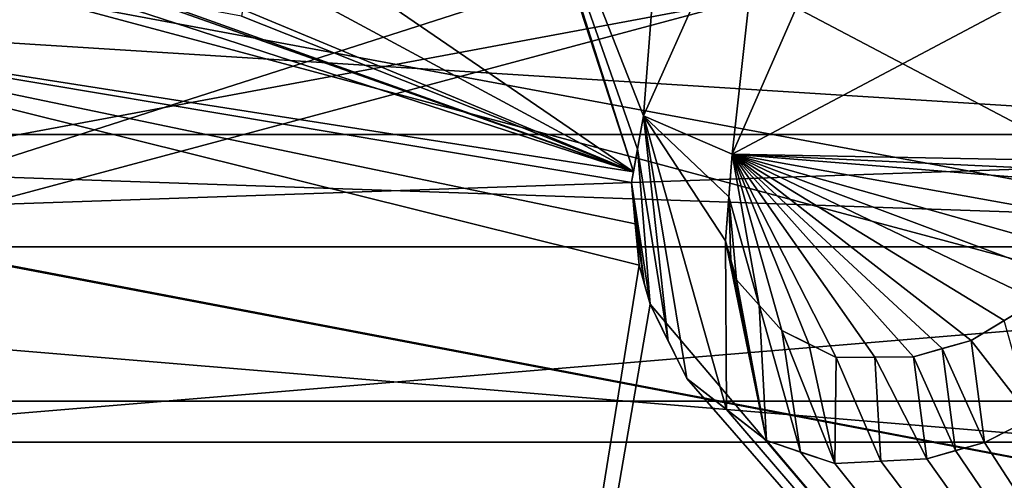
# Model space of a CAD drawing. Header units: millimetres. Extents: x -122 to 122, y -98 to 94.
# Tile 518 of 533: x 68.03 to 73.18, y 62.69 to 65.1. Entities that reach past the tile are written whole.
import ezdxf

# ---------------------------------------------------------------- set-up
doc = ezdxf.new("R2010")
doc.units = ezdxf.units.MM
doc.header["$LTSCALE"] = 26.699852
for name, color, linetype in [('1206', 7, 'CONTINUOUS'), ('1218', 7, 'CONTINUOUS'), ('1222', 7, 'CONTINUOUS'), ('31', 7, 'CONTINUOUS'), ('32', 7, 'CONTINUOUS'), ('34', 7, 'CONTINUOUS'), ('4213', 7, 'CONTINUOUS'), ('4225', 7, 'CONTINUOUS'), ('4229', 7, 'CONTINUOUS'), ('4795', 7, 'CONTINUOUS'), ('4797', 7, 'CONTINUOUS'), ('4810', 7, 'CONTINUOUS'), ('4874', 7, 'CONTINUOUS'), ('4875', 7, 'CONTINUOUS'), ('4876', 7, 'CONTINUOUS'), ('4877', 7, 'CONTINUOUS'), ('4878', 7, 'CONTINUOUS'), ('4879', 7, 'CONTINUOUS'), ('4880', 7, 'CONTINUOUS'), ('4881', 7, 'CONTINUOUS'), ('4882', 7, 'CONTINUOUS'), ('4883', 7, 'CONTINUOUS'), ('4890', 7, 'CONTINUOUS'), ('4891', 7, 'CONTINUOUS'), ('4892', 7, 'CONTINUOUS'), ('4893', 7, 'CONTINUOUS'), ('4894', 7, 'CONTINUOUS'), ('4895', 7, 'CONTINUOUS'), ('4896', 7, 'CONTINUOUS'), ('4897', 7, 'CONTINUOUS'), ('5013', 7, 'CONTINUOUS'), ('792', 7, 'CONTINUOUS'), ('793', 7, 'CONTINUOUS'), ('797', 7, 'CONTINUOUS'), ('806', 7, 'CONTINUOUS'), ('808', 7, 'CONTINUOUS')]:
    doc.layers.add(name, color=color, linetype=linetype)

msp = doc.modelspace()

# ---------------------------------------------------------------- linework, layer by layer
at = {"layer": '1206', "color": 250, "linetype": 'Continuous', "true_color": 0x323232}
for points in [[(78.5, 64.5, -2), (78.5, 64.5, -10), (61.5, 64.5, -10), (78.5, 64.5, -2)], [(61.5, 64.5, -2), (78.5, 64.5, -2), (61.5, 64.5, -10), (61.5, 64.5, -2)]]:
    msp.add_3dface(points, dxfattribs=at)
at = {"layer": '1218', "color": 250, "linetype": 'Continuous', "true_color": 0x323232}
for points in [[(61.5, 64.5, -10), (78.5, 64.5, -10), (78.5, 63.9142, -11.4142), (61.5, 64.5, -10)], [(61.5, 64.5, -10), (78.5, 63.9142, -11.4142), (61.5, 63.9142, -11.4142), (61.5, 64.5, -10)], [(78.5, 62.5, -12), (61.5, 62.5, -12), (61.5, 63.9142, -11.4142), (78.5, 62.5, -12)], [(78.5, 63.9142, -11.4142), (78.5, 62.5, -12), (61.5, 63.9142, -11.4142), (78.5, 63.9142, -11.4142)]]:
    msp.add_3dface(points, dxfattribs=at)
at = {"layer": '1222', "color": 250, "linetype": 'Continuous', "true_color": 0x323232}
for points in [[(78.5, 64.5, -2), (61.5, 64.5, -2), (61.5, 63.9142, -0.5858), (78.5, 64.5, -2)], [(78.5, 64.5, -2), (61.5, 63.9142, -0.5858), (78.5, 63.9142, -0.5858), (78.5, 64.5, -2)], [(61.5, 62.5), (78.5, 62.5), (78.5, 63.9142, -0.5858), (61.5, 62.5)], [(61.5, 63.9142, -0.5858), (61.5, 62.5), (78.5, 63.9142, -0.5858), (61.5, 63.9142, -0.5858)]]:
    msp.add_3dface(points, dxfattribs=at)
at = {"layer": '31', "color": 7, "linetype": 'Continuous', "true_color": 0xf5f5f5}
for points in [[(59.3935, 62.8935, -12), (80.6065, 62.8935, -12), (74.4996, 65.7056, -12), (59.3935, 62.8935, -12)], [(65.5004, 65.7056, -12), (59.3935, 62.8935, -12), (74.4996, 65.7056, -12), (65.5004, 65.7056, -12)], [(70, 58.5, -12), (80.6065, 62.8935, -12), (59.3935, 62.8935, -12), (70, 58.5, -12)]]:
    msp.add_3dface(points, dxfattribs=at)
at = {"layer": '32', "color": 7, "linetype": 'Continuous', "true_color": 0xf5f5f5}
for points in [[(80.6065, 62.8935, -15), (59.3935, 62.8935, -15), (65.5004, 65.7056, -15), (80.6065, 62.8935, -15)], [(74.4996, 65.7056, -15), (80.6065, 62.8935, -15), (65.5004, 65.7056, -15), (74.4996, 65.7056, -15)], [(70, 58.5, -15), (59.3935, 62.8935, -15), (80.6065, 62.8935, -15), (70, 58.5, -15)]]:
    msp.add_3dface(points, dxfattribs=at)
at = {"layer": '34', "color": 7, "linetype": 'Continuous', "true_color": 0xf5f5f5}
for points in [[(70, 58.5, -12), (59.3935, 62.8935, -12), (70, 58.5, -15), (70, 58.5, -12)], [(59.3935, 62.8935, -12), (59.3935, 62.8935, -15), (70, 58.5, -15), (59.3935, 62.8935, -12)], [(80.6065, 62.8935, -12), (70, 58.5, -12), (80.6065, 62.8935, -15), (80.6065, 62.8935, -12)], [(70, 58.5, -12), (70, 58.5, -15), (80.6065, 62.8935, -15), (70, 58.5, -12)]]:
    msp.add_3dface(points, dxfattribs=at)
at = {"layer": '4213', "color": 250, "linetype": 'Continuous', "true_color": 0x323232}
for points in [[(61.5, 64.5, 10), (78.5, 64.5, 10), (61.5, 64.5, 2), (61.5, 64.5, 10)], [(61.5, 64.5, 2), (78.5, 64.5, 10), (78.5, 64.5, 2), (61.5, 64.5, 2)]]:
    msp.add_3dface(points, dxfattribs=at)
at = {"layer": '4225', "color": 250, "linetype": 'Continuous', "true_color": 0x323232}
for points in [[(78.5, 64.5, 10), (61.5, 64.5, 10), (61.5, 63.9142, 11.4142), (78.5, 64.5, 10)], [(78.5, 63.9142, 11.4142), (78.5, 64.5, 10), (61.5, 63.9142, 11.4142), (78.5, 63.9142, 11.4142)], [(61.5, 62.5, 12), (78.5, 62.5, 12), (78.5, 63.9142, 11.4142), (61.5, 62.5, 12)], [(61.5, 62.5, 12), (78.5, 63.9142, 11.4142), (61.5, 63.9142, 11.4142), (61.5, 62.5, 12)]]:
    msp.add_3dface(points, dxfattribs=at)
at = {"layer": '4229', "color": 250, "linetype": 'Continuous', "true_color": 0x323232}
for points in [[(61.5, 64.5, 2), (78.5, 64.5, 2), (78.5, 63.9142, 0.5858), (61.5, 64.5, 2)], [(61.5, 63.9142, 0.5858), (61.5, 64.5, 2), (78.5, 63.9142, 0.5858), (61.5, 63.9142, 0.5858)], [(78.5, 62.5), (61.5, 62.5), (61.5, 63.9142, 0.5858), (78.5, 62.5)], [(78.5, 62.5), (61.5, 63.9142, 0.5858), (78.5, 63.9142, 0.5858), (78.5, 62.5)]]:
    msp.add_3dface(points, dxfattribs=at)
at = {"layer": '4795', "color": 7, "linetype": 'Continuous', "true_color": 0xf5f5f5}
for points in [[(82.4441, 61.0542, 12), (57.5559, 61.0542, 12), (63.1767, 64.7277, 12), (82.4441, 61.0542, 12)], [(64.4, 64.5, 12), (82.4441, 61.0542, 12), (63.1767, 64.7277, 12), (64.4, 64.5, 12)], [(75.6, 64.5, 12), (82.4441, 61.0542, 12), (64.4, 64.5, 12), (75.6, 64.5, 12)]]:
    msp.add_3dface(points, dxfattribs=at)
at = {"layer": '4797', "color": 7, "linetype": 'Continuous', "true_color": 0xf5f5f5}
for points in [[(71.2415, 64.3062, 18.9925), (70.289, 67.2996, 19.835), (69.2913, 65.6413, 19.4175), (71.2415, 64.3062, 18.9925)], [(70.3602, 67.0474, 19.7784), (70.289, 67.2996, 19.835), (71.2415, 64.3062, 18.9925), (70.3602, 67.0474, 19.7784)], [(70.4335, 66.7876, 19.7175), (70.3602, 67.0474, 19.7784), (71.2415, 64.3062, 18.9925), (70.4335, 66.7876, 19.7175)], [(71.4859, 67.0847, 19.7504), (70.4335, 66.7876, 19.7175), (71.2949, 64.5989, 19.0852), (71.4859, 67.0847, 19.7504)], [(71.9398, 66.0418, 19.4684), (71.4859, 67.0847, 19.7504), (71.2949, 64.5989, 19.0852), (71.9398, 66.0418, 19.4684)], [(76.5724, 66.9521, 18.9925), (71.7575, 64.3979, 18.9948), (73.9609, 64.3566, 18.7536), (76.5724, 66.9521, 18.9925)], [(71.7575, 64.3979, 18.9948), (76.5724, 66.9521, 18.9925), (72.4409, 65.9567, 19.4069), (71.7575, 64.3979, 18.9948)], [(71.2949, 64.5989, 19.0852), (70.4335, 66.7876, 19.7175), (71.263, 64.4243, 19.0303), (71.2949, 64.5989, 19.0852)], [(71.263, 64.4243, 19.0303), (70.4335, 66.7876, 19.7175), (71.2415, 64.3062, 18.9925), (71.263, 64.4243, 19.0303)], [(66.5832, 65.9705, 19.3091), (71.2415, 64.3062, 18.9925), (66.7982, 66.1542, 19.3829), (66.5832, 65.9705, 19.3091)], [(66.7982, 66.1542, 19.3829), (71.2415, 64.3062, 18.9925), (68.1181, 65.3207, 19.2722), (66.7982, 66.1542, 19.3829)], [(66.0125, 65.124, 18.9927), (71.2415, 64.3062, 18.9925), (66.5832, 65.9705, 19.3091), (66.0125, 65.124, 18.9927)], [(69.2429, 65.3839, 19.3433), (71.2415, 64.3062, 18.9925), (69.2913, 65.6413, 19.4175), (69.2429, 65.3839, 19.3433)], [(69.1931, 65.1186, 19.264), (71.2415, 64.3062, 18.9925), (69.2429, 65.3839, 19.3433), (69.1931, 65.1186, 19.264)], [(68.1181, 65.3207, 19.2722), (71.2415, 64.3062, 18.9925), (68.6559, 65.2196, 19.2734), (68.1181, 65.3207, 19.2722)], [(68.6559, 65.2196, 19.2734), (71.2415, 64.3062, 18.9925), (69.1931, 65.1186, 19.264), (68.6559, 65.2196, 19.2734)], [(70, 55.9, 14.625), (66.0125, 65.124, 18.9927), (66.0031, 65.0832, 18.979), (70, 55.9, 14.625)], [(66.0125, 65.124, 18.9927), (70, 55.9, 14.625), (71.2716, 63.8185, 18.825), (66.0125, 65.124, 18.9927)], [(71.2415, 64.3062, 18.9925), (66.0125, 65.124, 18.9927), (71.2312, 64.2493, 18.9741), (71.2415, 64.3062, 18.9925)], [(71.2312, 64.2493, 18.9741), (66.0125, 65.124, 18.9927), (71.2514, 64.0336, 18.9004), (71.2312, 64.2493, 18.9741)], [(71.2514, 64.0336, 18.9004), (66.0125, 65.124, 18.9927), (71.2716, 63.8185, 18.825), (71.2514, 64.0336, 18.9004)], [(65.9515, 64.8584, 18.9024), (70, 55.9, 14.625), (66.0031, 65.0832, 18.979), (65.9515, 64.8584, 18.9024)], [(63.2648, 57.2397, 14.625), (70, 55.9, 14.625), (65.9515, 64.8584, 18.9024), (63.2648, 57.2397, 14.625)], [(71.8992, 63.6086, 18.7144), (71.7575, 64.3979, 18.9948), (71.7403, 64.1747, 18.9218), (71.8992, 63.6086, 18.7144)], [(73.9609, 64.3566, 18.7536), (71.7575, 64.3979, 18.9948), (73.7729, 64.3035, 18.7623), (73.9609, 64.3566, 18.7536)], [(73.7729, 64.3035, 18.7623), (71.7575, 64.3979, 18.9948), (73.585, 64.2505, 18.7696), (73.7729, 64.3035, 18.7623)], [(73.585, 64.2505, 18.7696), (71.7575, 64.3979, 18.9948), (73.553, 64.0751, 18.7143), (73.585, 64.2505, 18.7696)], [(73.553, 64.0751, 18.7143), (71.7575, 64.3979, 18.9948), (73.5213, 63.9009, 18.6581), (73.553, 64.0751, 18.7143)], [(73.5213, 63.9009, 18.6581), (71.7575, 64.3979, 18.9948), (73.4374, 63.7666, 18.6214), (73.5213, 63.9009, 18.6581)], [(73.4374, 63.7666, 18.6214), (71.7575, 64.3979, 18.9948), (73.3536, 63.6324, 18.5838), (73.4374, 63.7666, 18.6214)], [(73.3536, 63.6324, 18.5838), (71.7575, 64.3979, 18.9948), (73.1801, 63.5282, 18.5668), (73.3536, 63.6324, 18.5838)], [(73.1801, 63.5282, 18.5668), (71.7575, 64.3979, 18.9948), (73.0065, 63.424, 18.5482), (73.1801, 63.5282, 18.5668)], [(73.0065, 63.424, 18.5482), (71.7575, 64.3979, 18.9948), (72.8561, 63.3815, 18.5486), (73.0065, 63.424, 18.5482)], [(72.8561, 63.3815, 18.5486), (71.7575, 64.3979, 18.9948), (72.7058, 63.3391, 18.5482), (72.8561, 63.3815, 18.5486)], [(72.7058, 63.3391, 18.5482), (71.7575, 64.3979, 18.9948), (72.5033, 63.3372, 18.5668), (72.7058, 63.3391, 18.5482)], [(72.5033, 63.3372, 18.5668), (71.7575, 64.3979, 18.9948), (72.3009, 63.3353, 18.5838), (72.5033, 63.3372, 18.5668)], [(72.3009, 63.3353, 18.5838), (71.7575, 64.3979, 18.9948), (72.1591, 63.4059, 18.6215), (72.3009, 63.3353, 18.5838)], [(72.1591, 63.4059, 18.6215), (71.7575, 64.3979, 18.9948), (72.0176, 63.4764, 18.6581), (72.1591, 63.4059, 18.6215)], [(72.0176, 63.4764, 18.6581), (71.7575, 64.3979, 18.9948), (71.8992, 63.6086, 18.7144), (72.0176, 63.4764, 18.6581)], [(71.7227, 63.9459, 18.8449), (71.7516, 63.8434, 18.8075), (71.7403, 64.1747, 18.9218), (71.7227, 63.9459, 18.8449)], [(71.7805, 63.7411, 18.7696), (71.8992, 63.6086, 18.7144), (71.7403, 64.1747, 18.9218), (71.7805, 63.7411, 18.7696)], [(71.7516, 63.8434, 18.8075), (71.7805, 63.7411, 18.7696), (71.7403, 64.1747, 18.9218), (71.7516, 63.8434, 18.8075)], [(71.2716, 63.8185, 18.825), (70, 55.9, 14.625), (71.3294, 63.6138, 18.7497), (71.2716, 63.8185, 18.825)], [(71.3005, 63.716, 18.7875), (71.2716, 63.8185, 18.825), (71.3294, 63.6138, 18.7497), (71.3005, 63.716, 18.7875)], [(70, 55.9, 14.625), (76.7352, 57.2397, 14.625), (71.3294, 63.6138, 18.7497), (70, 55.9, 14.625)], [(71.3294, 63.6138, 18.7497), (76.7352, 57.2397, 14.625), (71.5202, 63.2255, 18.5973), (71.3294, 63.6138, 18.7497)], [(71.4242, 63.4208, 18.6749), (71.3294, 63.6138, 18.7497), (71.5202, 63.2255, 18.5973), (71.4242, 63.4208, 18.6749)], [(71.5202, 63.2255, 18.5973), (76.7352, 57.2397, 14.625), (71.7288, 63.0628, 18.5234), (71.5202, 63.2255, 18.5973)], [(71.7288, 63.0628, 18.5234), (76.7352, 57.2397, 14.625), (71.9365, 62.9008, 18.447), (71.7288, 63.0628, 18.5234)], [(73.0758, 62.8908, 18.3381), (76.7352, 57.2397, 14.625), (73.3242, 63.0161, 18.3575), (73.0758, 62.8908, 18.3381)], [(71.9365, 62.9008, 18.447), (76.7352, 57.2397, 14.625), (72.1151, 62.8411, 18.4104), (71.9365, 62.9008, 18.447)], [(72.9255, 62.8484, 18.3381), (76.7352, 57.2397, 14.625), (73.0758, 62.8908, 18.3381), (72.9255, 62.8484, 18.3381)], [(72.1151, 62.8411, 18.4104), (76.7352, 57.2397, 14.625), (72.2951, 62.781, 18.3721), (72.1151, 62.8411, 18.4104)], [(72.7751, 62.8059, 18.3372), (76.7352, 57.2397, 14.625), (72.9255, 62.8484, 18.3381), (72.7751, 62.8059, 18.3372)], [(72.2951, 62.781, 18.3721), (76.7352, 57.2397, 14.625), (72.5354, 62.7935, 18.3557), (72.2951, 62.781, 18.3721)], [(72.5354, 62.7935, 18.3557), (76.7352, 57.2397, 14.625), (72.7751, 62.8059, 18.3372), (72.5354, 62.7935, 18.3557)]]:
    msp.add_3dface(points, dxfattribs=at)
at = {"layer": '4810', "color": 7, "linetype": 'Continuous', "true_color": 0xf5f5f5}
for points in [[(75.6, 64.5, 12), (64.4, 64.5, 12), (64.4, 65.2071, 11.7071), (75.6, 64.5, 12)], [(75.6, 65.2071, 11.7071), (75.6, 64.5, 12), (64.4, 65.2071, 11.7071), (75.6, 65.2071, 11.7071)]]:
    msp.add_3dface(points, dxfattribs=at)
at = {"layer": '4874', "color": 7, "linetype": 'Continuous', "true_color": 0xf5f5f5}
for points in [[(71.9398, 66.0418, 19.4684), (71.2949, 64.5989, 19.0852), (71.9398, 66.0418, 20.5036), (71.9398, 66.0418, 19.4684)], [(71.2949, 64.5989, 19.0852), (71.2949, 64.5989, 20.1341), (71.9398, 66.0418, 20.5036), (71.2949, 64.5989, 19.0852)]]:
    msp.add_3dface(points, dxfattribs=at)
at = {"layer": '4875', "color": 7, "linetype": 'Continuous', "true_color": 0xf5f5f5}
for points in [[(71.2949, 64.5989, 19.0852), (71.263, 64.4243, 19.0303), (71.2312, 64.2493, 20.027), (71.2949, 64.5989, 19.0852)], [(71.2949, 64.5989, 19.0852), (71.2312, 64.2493, 20.027), (71.2634, 64.426, 20.0818), (71.2949, 64.5989, 19.0852)], [(71.2949, 64.5989, 20.1341), (71.2949, 64.5989, 19.0852), (71.2634, 64.426, 20.0818), (71.2949, 64.5989, 20.1341)], [(71.263, 64.4243, 19.0303), (71.2415, 64.3062, 18.9925), (71.2312, 64.2493, 20.027), (71.263, 64.4243, 19.0303)], [(71.2415, 64.3062, 18.9925), (71.2312, 64.2493, 18.9741), (71.2312, 64.2493, 20.027), (71.2415, 64.3062, 18.9925)]]:
    msp.add_3dface(points, dxfattribs=at)
at = {"layer": '4876', "color": 7, "linetype": 'Continuous', "true_color": 0xf5f5f5}
for points in [[(71.2312, 64.2493, 18.9741), (71.2514, 64.0336, 18.9004), (71.2716, 63.8185, 19.8835), (71.2312, 64.2493, 18.9741)], [(71.2312, 64.2493, 20.027), (71.2312, 64.2493, 18.9741), (71.2514, 64.0336, 19.9561), (71.2312, 64.2493, 20.027)], [(71.2312, 64.2493, 18.9741), (71.2716, 63.8185, 19.8835), (71.2514, 64.0336, 19.9561), (71.2312, 64.2493, 18.9741)], [(71.2514, 64.0336, 18.9004), (71.2716, 63.8185, 18.825), (71.2716, 63.8185, 19.8835), (71.2514, 64.0336, 18.9004)]]:
    msp.add_3dface(points, dxfattribs=at)
at = {"layer": '4877', "color": 7, "linetype": 'Continuous', "true_color": 0xf5f5f5}
for points in [[(71.2716, 63.8185, 18.825), (71.3005, 63.716, 18.7875), (71.3294, 63.6138, 19.8109), (71.2716, 63.8185, 18.825)], [(71.2716, 63.8185, 19.8835), (71.2716, 63.8185, 18.825), (71.3003, 63.7168, 19.8477), (71.2716, 63.8185, 19.8835)], [(71.2716, 63.8185, 18.825), (71.3294, 63.6138, 19.8109), (71.3003, 63.7168, 19.8477), (71.2716, 63.8185, 18.825)], [(71.3005, 63.716, 18.7875), (71.3294, 63.6138, 18.7497), (71.3294, 63.6138, 19.8109), (71.3005, 63.716, 18.7875)]]:
    msp.add_3dface(points, dxfattribs=at)
at = {"layer": '4878', "color": 7, "linetype": 'Continuous', "true_color": 0xf5f5f5}
for points in [[(71.3294, 63.6138, 18.7497), (71.4242, 63.4208, 18.6749), (71.5202, 63.2255, 19.6642), (71.3294, 63.6138, 18.7497)], [(71.3294, 63.6138, 19.8109), (71.3294, 63.6138, 18.7497), (71.4242, 63.4208, 19.7389), (71.3294, 63.6138, 19.8109)], [(71.3294, 63.6138, 18.7497), (71.5202, 63.2255, 19.6642), (71.4242, 63.4208, 19.7389), (71.3294, 63.6138, 18.7497)], [(71.4242, 63.4208, 18.6749), (71.5202, 63.2255, 18.5973), (71.5202, 63.2255, 19.6642), (71.4242, 63.4208, 18.6749)]]:
    msp.add_3dface(points, dxfattribs=at)
at = {"layer": '4879', "color": 7, "linetype": 'Continuous', "true_color": 0xf5f5f5}
for points in [[(71.5202, 63.2255, 18.5973), (71.7288, 63.0628, 18.5234), (71.9365, 62.9008, 19.5196), (71.5202, 63.2255, 18.5973)], [(71.5202, 63.2255, 19.6642), (71.5202, 63.2255, 18.5973), (71.7288, 63.0628, 19.5931), (71.5202, 63.2255, 19.6642)], [(71.5202, 63.2255, 18.5973), (71.9365, 62.9008, 19.5196), (71.7288, 63.0628, 19.5931), (71.5202, 63.2255, 18.5973)], [(71.7288, 63.0628, 18.5234), (71.9365, 62.9008, 18.447), (71.9365, 62.9008, 19.5196), (71.7288, 63.0628, 18.5234)]]:
    msp.add_3dface(points, dxfattribs=at)
at = {"layer": '4880', "color": 7, "linetype": 'Continuous', "true_color": 0xf5f5f5}
for points in [[(71.9365, 62.9008, 18.447), (72.1151, 62.8411, 18.4104), (72.2951, 62.781, 19.4476), (71.9365, 62.9008, 18.447)], [(71.9365, 62.9008, 19.5196), (71.9365, 62.9008, 18.447), (72.1151, 62.8411, 19.4844), (71.9365, 62.9008, 19.5196)], [(71.9365, 62.9008, 18.447), (72.2951, 62.781, 19.4476), (72.1151, 62.8411, 19.4844), (71.9365, 62.9008, 18.447)], [(72.1151, 62.8411, 18.4104), (72.2951, 62.781, 18.3721), (72.2951, 62.781, 19.4476), (72.1151, 62.8411, 18.4104)]]:
    msp.add_3dface(points, dxfattribs=at)
at = {"layer": '4881', "color": 7, "linetype": 'Continuous', "true_color": 0xf5f5f5}
for points in [[(72.2951, 62.781, 18.3721), (72.5354, 62.7935, 18.3557), (72.7751, 62.8059, 19.4139), (72.2951, 62.781, 18.3721)], [(72.2951, 62.781, 18.3721), (72.7751, 62.8059, 19.4139), (72.5354, 62.7935, 19.4318), (72.2951, 62.781, 18.3721)], [(72.2951, 62.781, 19.4476), (72.2951, 62.781, 18.3721), (72.5354, 62.7935, 19.4318), (72.2951, 62.781, 19.4476)], [(72.5354, 62.7935, 18.3557), (72.7751, 62.8059, 18.3372), (72.7751, 62.8059, 19.4139), (72.5354, 62.7935, 18.3557)]]:
    msp.add_3dface(points, dxfattribs=at)
at = {"layer": '4882', "color": 7, "linetype": 'Continuous', "true_color": 0xf5f5f5}
for points in [[(72.7751, 62.8059, 19.4139), (72.9255, 62.8484, 18.3381), (73.0758, 62.8908, 19.4148), (72.7751, 62.8059, 19.4139)], [(72.7751, 62.8059, 19.4139), (73.0758, 62.8908, 19.4148), (72.9255, 62.8484, 19.4148), (72.7751, 62.8059, 19.4139)], [(72.9255, 62.8484, 18.3381), (73.0758, 62.8908, 18.3381), (73.0758, 62.8908, 19.4148), (72.9255, 62.8484, 18.3381)], [(72.7751, 62.8059, 18.3372), (72.9255, 62.8484, 18.3381), (72.7751, 62.8059, 19.4139), (72.7751, 62.8059, 18.3372)]]:
    msp.add_3dface(points, dxfattribs=at)
at = {"layer": '4883', "color": 7, "linetype": 'Continuous', "true_color": 0xf5f5f5}
for points in [[(73.3242, 63.0161, 18.3575), (73.5732, 63.1418, 18.374), (73.0758, 62.8908, 19.4148), (73.3242, 63.0161, 18.3575)], [(73.0758, 62.8908, 19.4148), (73.5732, 63.1418, 18.374), (73.5732, 63.1418, 19.4494), (73.0758, 62.8908, 19.4148)], [(73.0758, 62.8908, 19.4148), (73.5732, 63.1418, 19.4494), (73.3242, 63.0161, 19.4335), (73.0758, 62.8908, 19.4148)], [(73.0758, 62.8908, 18.3381), (73.3242, 63.0161, 18.3575), (73.0758, 62.8908, 19.4148), (73.0758, 62.8908, 18.3381)]]:
    msp.add_3dface(points, dxfattribs=at)
at = {"layer": '4890', "color": 7, "linetype": 'Continuous', "true_color": 0xf5f5f5}
for points in [[(73.3536, 63.6324, 18.5838), (73.1801, 63.5282, 18.5668), (73.0065, 63.424, 19.617), (73.3536, 63.6324, 18.5838)], [(73.3536, 63.6324, 18.5838), (73.0065, 63.424, 19.617), (73.1801, 63.5282, 19.6349), (73.3536, 63.6324, 18.5838)], [(73.1801, 63.5282, 18.5668), (73.0065, 63.424, 18.5482), (73.0065, 63.424, 19.617), (73.1801, 63.5282, 18.5668)]]:
    msp.add_3dface(points, dxfattribs=at)
at = {"layer": '4891', "color": 7, "linetype": 'Continuous', "true_color": 0xf5f5f5}
for points in [[(73.0065, 63.424, 18.5482), (72.8561, 63.3815, 18.5486), (72.7058, 63.3391, 19.617), (73.0065, 63.424, 18.5482)], [(73.0065, 63.424, 19.617), (73.0065, 63.424, 18.5482), (72.7058, 63.3391, 19.617), (73.0065, 63.424, 19.617)], [(73.0065, 63.424, 19.617), (72.7058, 63.3391, 19.617), (72.8561, 63.3815, 19.6174), (73.0065, 63.424, 19.617)], [(72.8561, 63.3815, 18.5486), (72.7058, 63.3391, 18.5482), (72.7058, 63.3391, 19.617), (72.8561, 63.3815, 18.5486)]]:
    msp.add_3dface(points, dxfattribs=at)
at = {"layer": '4892', "color": 7, "linetype": 'Continuous', "true_color": 0xf5f5f5}
for points in [[(72.5033, 63.3372, 18.5668), (72.3009, 63.3353, 18.5838), (72.7058, 63.3391, 19.617), (72.5033, 63.3372, 18.5668)], [(72.7058, 63.3391, 19.617), (72.3009, 63.3353, 18.5838), (72.3009, 63.3353, 19.6513), (72.7058, 63.3391, 19.617)], [(72.7058, 63.3391, 19.617), (72.3009, 63.3353, 19.6513), (72.5033, 63.3372, 19.6349), (72.7058, 63.3391, 19.617)], [(72.7058, 63.3391, 18.5482), (72.5033, 63.3372, 18.5668), (72.7058, 63.3391, 19.617), (72.7058, 63.3391, 18.5482)]]:
    msp.add_3dface(points, dxfattribs=at)
at = {"layer": '4893', "color": 7, "linetype": 'Continuous', "true_color": 0xf5f5f5}
for points in [[(72.1591, 63.4059, 18.6215), (72.0176, 63.4764, 18.6581), (72.3009, 63.3353, 19.6513), (72.1591, 63.4059, 18.6215)], [(72.3009, 63.3353, 19.6513), (72.0176, 63.4764, 18.6581), (72.0176, 63.4764, 19.7227), (72.3009, 63.3353, 19.6513)], [(72.3009, 63.3353, 19.6513), (72.0176, 63.4764, 19.7227), (72.1591, 63.4059, 19.6875), (72.3009, 63.3353, 19.6513)], [(72.3009, 63.3353, 18.5838), (72.1591, 63.4059, 18.6215), (72.3009, 63.3353, 19.6513), (72.3009, 63.3353, 18.5838)]]:
    msp.add_3dface(points, dxfattribs=at)
at = {"layer": '4894', "color": 7, "linetype": 'Continuous', "true_color": 0xf5f5f5}
for points in [[(71.8992, 63.6086, 18.7144), (71.7805, 63.7411, 18.7696), (72.0176, 63.4764, 19.7227), (71.8992, 63.6086, 18.7144)], [(72.0176, 63.4764, 19.7227), (71.7805, 63.7411, 18.7696), (71.7805, 63.7411, 19.8301), (72.0176, 63.4764, 19.7227)], [(72.0176, 63.4764, 19.7227), (71.7805, 63.7411, 19.8301), (71.8991, 63.6087, 19.777), (72.0176, 63.4764, 19.7227)], [(72.0176, 63.4764, 18.6581), (71.8992, 63.6086, 18.7144), (72.0176, 63.4764, 19.7227), (72.0176, 63.4764, 18.6581)]]:
    msp.add_3dface(points, dxfattribs=at)
at = {"layer": '4895', "color": 7, "linetype": 'Continuous', "true_color": 0xf5f5f5}
for points in [[(71.7516, 63.8434, 18.8075), (71.7227, 63.9459, 18.8449), (71.7805, 63.7411, 19.8301), (71.7516, 63.8434, 18.8075)], [(71.7805, 63.7411, 19.8301), (71.7227, 63.9459, 18.8449), (71.7227, 63.9459, 19.9026), (71.7805, 63.7411, 19.8301)], [(71.7805, 63.7411, 19.8301), (71.7227, 63.9459, 19.9026), (71.7514, 63.8441, 19.8668), (71.7805, 63.7411, 19.8301)], [(71.7805, 63.7411, 18.7696), (71.7516, 63.8434, 18.8075), (71.7805, 63.7411, 19.8301), (71.7805, 63.7411, 18.7696)]]:
    msp.add_3dface(points, dxfattribs=at)
at = {"layer": '4896', "color": 7, "linetype": 'Continuous', "true_color": 0xf5f5f5}
for points in [[(71.7403, 64.1747, 18.9218), (71.7575, 64.3979, 18.9948), (71.7227, 63.9459, 19.9026), (71.7403, 64.1747, 18.9218)], [(71.7227, 63.9459, 19.9026), (71.7575, 64.3979, 18.9948), (71.7575, 64.3979, 20.0471), (71.7227, 63.9459, 19.9026)], [(71.7227, 63.9459, 19.9026), (71.7575, 64.3979, 20.0471), (71.7403, 64.1746, 19.9767), (71.7227, 63.9459, 19.9026)], [(71.7227, 63.9459, 18.8449), (71.7403, 64.1747, 18.9218), (71.7227, 63.9459, 19.9026), (71.7227, 63.9459, 18.8449)]]:
    msp.add_3dface(points, dxfattribs=at)
at = {"layer": '4897', "color": 7, "linetype": 'Continuous', "true_color": 0xf5f5f5}
for points in [[(71.7575, 64.3979, 18.9948), (72.4409, 65.9567, 19.4069), (71.7575, 64.3979, 20.0471), (71.7575, 64.3979, 18.9948)], [(71.7575, 64.3979, 20.0471), (72.4409, 65.9567, 19.4069), (72.4409, 65.9566, 20.4443), (71.7575, 64.3979, 20.0471)]]:
    msp.add_3dface(points, dxfattribs=at)
at = {"layer": '5013', "color": 7, "linetype": 'Continuous', "true_color": 0xf5f5f5}
for points in [[(71.9398, 66.0418, 20.5036), (71.2949, 64.5989, 20.1341), (71.7575, 64.3979, 20.0471), (71.9398, 66.0418, 20.5036)], [(71.9398, 66.0418, 20.5036), (71.7575, 64.3979, 20.0471), (72.4409, 65.9566, 20.4443), (71.9398, 66.0418, 20.5036)], [(71.2949, 64.5989, 20.1341), (71.2634, 64.426, 20.0818), (71.4242, 63.4208, 19.7389), (71.2949, 64.5989, 20.1341)], [(71.5202, 63.2255, 19.6642), (71.2949, 64.5989, 20.1341), (71.4242, 63.4208, 19.7389), (71.5202, 63.2255, 19.6642)], [(71.2949, 64.5989, 20.1341), (71.5202, 63.2255, 19.6642), (71.7288, 63.0628, 19.5931), (71.2949, 64.5989, 20.1341)], [(71.2949, 64.5989, 20.1341), (71.7288, 63.0628, 19.5931), (71.7227, 63.9459, 19.9026), (71.2949, 64.5989, 20.1341)], [(71.2949, 64.5989, 20.1341), (71.7227, 63.9459, 19.9026), (71.7403, 64.1746, 19.9767), (71.2949, 64.5989, 20.1341)], [(71.7575, 64.3979, 20.0471), (71.2949, 64.5989, 20.1341), (71.7403, 64.1746, 19.9767), (71.7575, 64.3979, 20.0471)], [(71.2634, 64.426, 20.0818), (71.2312, 64.2493, 20.027), (71.3294, 63.6138, 19.8109), (71.2634, 64.426, 20.0818)], [(71.2634, 64.426, 20.0818), (71.3294, 63.6138, 19.8109), (71.4242, 63.4208, 19.7389), (71.2634, 64.426, 20.0818)], [(71.2312, 64.2493, 20.027), (71.2514, 64.0336, 19.9561), (71.3003, 63.7168, 19.8477), (71.2312, 64.2493, 20.027)], [(71.3294, 63.6138, 19.8109), (71.2312, 64.2493, 20.027), (71.3003, 63.7168, 19.8477), (71.3294, 63.6138, 19.8109)], [(71.2514, 64.0336, 19.9561), (71.2716, 63.8185, 19.8835), (71.3003, 63.7168, 19.8477), (71.2514, 64.0336, 19.9561)], [(71.7288, 63.0628, 19.5931), (71.9365, 62.9008, 19.5196), (71.7227, 63.9459, 19.9026), (71.7288, 63.0628, 19.5931)], [(71.7227, 63.9459, 19.9026), (71.9365, 62.9008, 19.5196), (71.7514, 63.8441, 19.8668), (71.7227, 63.9459, 19.9026)], [(71.9365, 62.9008, 19.5196), (71.7805, 63.7411, 19.8301), (71.7514, 63.8441, 19.8668), (71.9365, 62.9008, 19.5196)], [(71.7805, 63.7411, 19.8301), (71.9365, 62.9008, 19.5196), (71.8991, 63.6087, 19.777), (71.7805, 63.7411, 19.8301)], [(71.9365, 62.9008, 19.5196), (72.1151, 62.8411, 19.4844), (71.8991, 63.6087, 19.777), (71.9365, 62.9008, 19.5196)], [(72.1151, 62.8411, 19.4844), (72.0176, 63.4764, 19.7227), (71.8991, 63.6087, 19.777), (72.1151, 62.8411, 19.4844)], [(73.0065, 63.424, 19.617), (73.3242, 63.0161, 19.4335), (73.1801, 63.5282, 19.6349), (73.0065, 63.424, 19.617)], [(72.1151, 62.8411, 19.4844), (72.2951, 62.781, 19.4476), (72.0176, 63.4764, 19.7227), (72.1151, 62.8411, 19.4844)], [(72.0176, 63.4764, 19.7227), (72.2951, 62.781, 19.4476), (72.1591, 63.4059, 19.6875), (72.0176, 63.4764, 19.7227)], [(72.2951, 62.781, 19.4476), (72.3009, 63.3353, 19.6513), (72.1591, 63.4059, 19.6875), (72.2951, 62.781, 19.4476)], [(73.0758, 62.8908, 19.4148), (73.0065, 63.424, 19.617), (72.8561, 63.3815, 19.6174), (73.0758, 62.8908, 19.4148)], [(73.0758, 62.8908, 19.4148), (73.3242, 63.0161, 19.4335), (73.0065, 63.424, 19.617), (73.0758, 62.8908, 19.4148)], [(72.7058, 63.3391, 19.617), (72.9255, 62.8484, 19.4148), (72.8561, 63.3815, 19.6174), (72.7058, 63.3391, 19.617)], [(72.9255, 62.8484, 19.4148), (73.0758, 62.8908, 19.4148), (72.8561, 63.3815, 19.6174), (72.9255, 62.8484, 19.4148)], [(72.2951, 62.781, 19.4476), (72.5354, 62.7935, 19.4318), (72.3009, 63.3353, 19.6513), (72.2951, 62.781, 19.4476)], [(72.3009, 63.3353, 19.6513), (72.5354, 62.7935, 19.4318), (72.5033, 63.3372, 19.6349), (72.3009, 63.3353, 19.6513)], [(72.7751, 62.8059, 19.4139), (72.7058, 63.3391, 19.617), (72.5033, 63.3372, 19.6349), (72.7751, 62.8059, 19.4139)], [(72.5354, 62.7935, 19.4318), (72.7751, 62.8059, 19.4139), (72.5033, 63.3372, 19.6349), (72.5354, 62.7935, 19.4318)], [(72.7751, 62.8059, 19.4139), (72.9255, 62.8484, 19.4148), (72.7058, 63.3391, 19.617), (72.7751, 62.8059, 19.4139)]]:
    msp.add_3dface(points, dxfattribs=at)
at = {"layer": '792', "color": 7, "linetype": 'Continuous', "true_color": 0xf5f5f5}
for points in [[(80.3912, 67.4992, -15), (74.125, 66.3553, -15), (64, 63.1077, -15), (80.3912, 67.4992, -15)], [(76, 63.1077, -15), (80.3912, 67.4992, -15), (64, 63.1077, -15), (76, 63.1077, -15)], [(74.125, 66.3553, -15), (65.875, 66.3553, -15), (64, 63.1077, -15), (74.125, 66.3553, -15)], [(70, 61.5005, -15), (76, 63.1077, -15), (64, 63.1077, -15), (70, 61.5005, -15)]]:
    msp.add_3dface(points, dxfattribs=at)
at = {"layer": '793', "color": 7, "linetype": 'Continuous', "true_color": 0xf5f5f5}
for points in [[(64, 63.1077, -28.55), (59.6088, 67.4992, -28.55), (76, 63.1077, -28.55), (64, 63.1077, -28.55)], [(76, 63.1077, -28.55), (59.6088, 67.4992, -28.55), (71.6239, 65.4119, -28.55), (76, 63.1077, -28.55)], [(80.3912, 67.4992, -28.55), (76, 63.1077, -28.55), (71.6239, 65.4119, -28.55), (80.3912, 67.4992, -28.55)], [(70, 61.5005, -28.55), (64, 63.1077, -28.55), (76, 63.1077, -28.55), (70, 61.5005, -28.55)]]:
    msp.add_3dface(points, dxfattribs=at)
at = {"layer": '797', "color": 7, "linetype": 'Continuous', "true_color": 0xf5f5f5}
for points in [[(76, 63.1077, -28.55), (73.058, 61.4091, -15.2723), (73.0579, 61.4091, -28.2777), (76, 63.1077, -28.55)], [(76, 63.1077, -28.55), (76, 63.1077, -15), (73.058, 61.4091, -15.2723), (76, 63.1077, -28.55)]]:
    msp.add_3dface(points, dxfattribs=at)
at = {"layer": '806', "color": 7, "linetype": 'Continuous', "true_color": 0xf5f5f5}
for points in [[(64, 63.1077, -28.55), (70, 61.5005, -28.55), (66.9428, 61.4087, -28.2776), (64, 63.1077, -28.55)], [(70, 61.5005, -28.55), (76, 63.1077, -28.55), (73.0579, 61.4091, -28.2777), (70, 61.5005, -28.55)]]:
    msp.add_3dface(points, dxfattribs=at)
at = {"layer": '808', "color": 7, "linetype": 'Continuous', "true_color": 0xf5f5f5}
for points in [[(70, 61.5005, -15), (64, 63.1077, -15), (66.9428, 61.4087, -15.2724), (70, 61.5005, -15)], [(76, 63.1077, -15), (70, 61.5005, -15), (73.058, 61.4091, -15.2723), (76, 63.1077, -15)]]:
    msp.add_3dface(points, dxfattribs=at)

doc.saveas('drawing.dxf')
